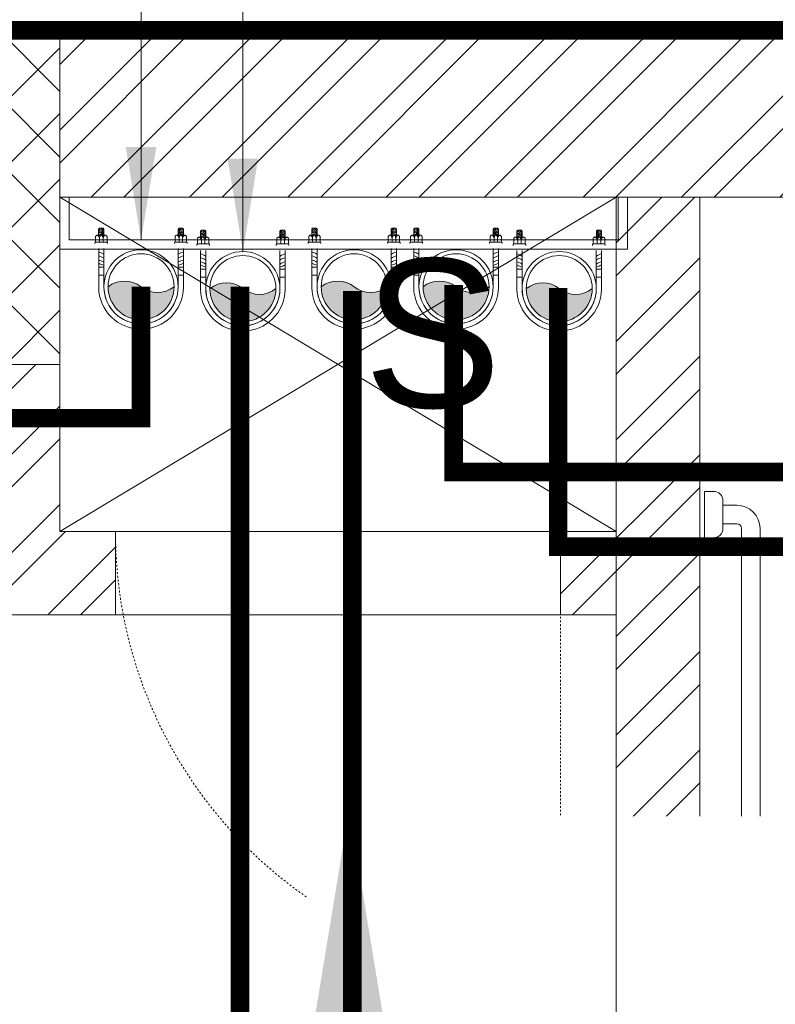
# Model space of a CAD drawing. Header units: inches. Extents: x 105152 to 158499, y 12149 to 30915.
# Tile 300 of 339: x 123920 to 123961, y 29441 to 29494. Entities that reach past the tile are written whole.
import ezdxf

# ---------------------------------------------------------------- set-up
doc = ezdxf.new("R2010")
doc.units = ezdxf.units.IN
doc.header["$MEASUREMENT"] = 0
doc.linetypes.add('HIDDEN', pattern=[0.375, 0.25, -0.125])
for name, color, linetype, lineweight in [('0-PIPE SUPPORT', 7, 'Continuous', 0), ('FLOOR RAISE', 4, 'Continuous', 5), ('PP- 75DIA Soil Waste Sewer pipe', 90, 'Continuous', 9), ('PP-Soil Pipe', 1, 'Continuous', 25), ('PP-SPRINKLER PIPE', 1, 'Continuous', 0), ('PP-TEXT', 7, 'Continuous', 40), ('PP-Waste Pipe', 3, 'Continuous', 25), ('SH - ANGLE SUPPORT', 7, 'Continuous', 30), ('SWP', 1, 'Continuous', 15)]:
    doc.layers.add(name, color=color, linetype=linetype, lineweight=lineweight)
doc.layers.add('PD_025_TEXT', color=61, linetype='Continuous')
doc.layers.add('WWP', color=92, linetype='Continuous')
doc.layers.add('PD_BASE', color=8, linetype='Continuous', transparency=0.5)
doc.styles.get("Standard").update_dxf_attribs({"font": 'arial.ttf', "height": 6})
doc.styles.add('style1', font='arial.ttf', dxfattribs={"height": 500})
doc.styles.add('TIMES NEW ROMAN', font='times.ttf')
doc.dimstyles.new('ISO-10', dxfattribs={"dimtxt": 6, "dimasz": 0.5, "dimexe": 1.25, "dimexo": 0.625, "dimtad": 1, "dimtoh": 1, "dimdec": 1, "dimlunit": 4, "dimtxsty": 'Standard', "dimblk": 'ARCHTICK', "dimcen": 2.5, "dimclrt": 3, "dimadec": 0, "dimazin": 0, "dimtfac": 1, "dimtdec": 1, "dimtmove": 1, "dimatfit": 3, "dimfxl": 1, "dimarcsym": 0})
doc.dimstyles.new('PP-DIM', dxfattribs={"dimtxt": 4, "dimasz": 1, "dimexe": 1, "dimexo": 1, "dimgap": 0.09, "dimtad": 0, "dimdec": 0, "dimzin": 0, "dimdsep": 46, "dimlunit": 4, "dimtxsty": 'TIMES NEW ROMAN', "dimblk": 'ARCHTICK', "dimcen": 0.09, "dimdle": 1, "dimclrd": 256, "dimclre": 256, "dimclrt": 256, "dimadec": 0, "dimazin": 0, "dimtfac": 1, "dimtdec": 4, "dimtofl": 0, "dimtmove": 1, "dimatfit": 3, "dimfxl": 1, "dimtolj": 1, "dimtzin": 0, "dimlwd": -1, "dimlwe": -1, "dimarcsym": 0})

# ---------------------------------------------------------------- blocks, each defined once
blk = doc.blocks.new('A$C07EA312C')
at = {"color": 251, "lineweight": 5}
for points in [[(-7.4435665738e-06, 550.0000129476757), (-7.4435665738e-06, 500.0000129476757), (9.999992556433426, 500.0000129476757, 0.4142135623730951), (19.99999255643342, 510.0000129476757), (19.99999255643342, 540.0000129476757, 0.4142135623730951), (9.999992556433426, 550.0000129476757)], [(-7.4435665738e-06, 50.00001294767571), (-7.4435665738e-06, 1.29476757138e-05), (9.999992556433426, 1.29476757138e-05, 0.4142135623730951), (19.99999255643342, 10.00001294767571), (19.99999255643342, 40.00001294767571, 0.4142135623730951), (9.999992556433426, 50.00001294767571)]]:
    blk.add_lwpolyline(points, format="xyb", close=True, dxfattribs=at)
for points in [[(19.99999255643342, 15.00001294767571), (34.99999255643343, 15.00001294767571, 0.4142135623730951), (59.99999255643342, 40.00001294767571), (59.99999255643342, 510.0000129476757, 0.4142135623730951), (34.99999255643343, 535.0000129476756), (19.99999255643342, 535.0000129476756)], [(19.99999255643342, 35.00001294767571), (34.99999255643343, 35.00001294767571, 0.4142135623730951), (39.99999255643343, 40.00001294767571), (39.99999255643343, 510.0000129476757, 0.4142135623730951), (34.99999255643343, 515.0000129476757), (19.99999255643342, 515.0000129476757)]]:
    blk.add_lwpolyline(points, format="xyb", dxfattribs=at)
blk = doc.blocks.new('FIRST FLOOR AR PLAN')
at = {"layer": 'PD_BASE', "lineweight": 5}
h = blk.add_hatch(dxfattribs=at)
h.set_pattern_fill('ANSI37', color=256, scale=20)
h.set_pattern_definition([(45, (268611.2745016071, 47371.98950911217), (-1.767766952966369, 1.767766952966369), []), (135, (268611.2745016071, 47371.98950911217), (-1.767766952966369, -1.767766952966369), [])])
h.paths.add_polyline_path([(123922.4915017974, 21602.49848516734), (123907.4915017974, 21602.49848516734), (123907.4915017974, 21584.49848516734), (123922.4915017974, 21584.49848516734)])
h = blk.add_hatch(dxfattribs=at)
h.set_pattern_fill('ANSI32', color=256, scale=10)
h.set_pattern_definition([(45, (150297.4604135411, 39481.88530316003), (-2.651650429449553, 2.651650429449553), []), (45, (150299.2281804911, 39481.88530316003), (-2.651650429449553, 2.651650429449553), [])])
h.paths.add_polyline_path([(123758.9915017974, 21593.49848516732), (123752.9915017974, 21593.49848516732), (123752.9915017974, 21557.49848516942), (123758.9915017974, 21557.49848516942)])
h.paths.add_polyline_path([(123758.9915017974, 21557.49848516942), (123752.9915017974, 21557.49848516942), (123752.9915017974, 21521.49848516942), (123758.9915017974, 21521.49848516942)])
h.paths.add_polyline_path([(123752.9915017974, 21521.49848516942), (123752.9915017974, 21485.49848516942), (123758.9915017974, 21485.49848516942), (123758.9915017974, 21521.49848516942)])
h.paths.add_polyline_path([(123758.9915017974, 21485.49848516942), (123752.9915017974, 21485.49848516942), (123752.9915017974, 21449.49848516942), (123758.9915017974, 21449.49848516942)])
h.paths.add_polyline_path([(123758.9915017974, 21449.49848516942), (123752.9915017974, 21449.49848516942), (123752.9915017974, 21413.49848516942), (123758.9915017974, 21413.49848516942)])
h.paths.add_polyline_path([(123758.9915017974, 21413.49848516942), (123752.9915017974, 21413.49848516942), (123752.9915017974, 21377.49848516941), (123758.9915017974, 21377.49848516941)])
h.paths.add_polyline_path([(124037.9915017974, 21593.49848516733), (124028.9915017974, 21593.49848516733), (124028.9915017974, 21503.99848516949), (124024.4915017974, 21503.99848516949), (124024.4915017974, 21499.49848516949), (124028.9915017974, 21499.49848516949), (124028.9915017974, 21489.49848516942), (124037.9915017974, 21489.49848516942)])
h.paths.add_polyline_path([(123956.9915017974, 21593.49848516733), (123952.4915017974, 21593.49848516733), (123952.4915017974, 21503.99848516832), (123947.9915017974, 21503.99848516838), (123947.9915017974, 21499.49848516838), (123982.4915017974, 21499.49848516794), (123982.4915017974, 21503.99848516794), (123956.9915017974, 21503.99848516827)])
h.paths.add_polyline_path([(123952.4915017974, 21575.49848516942), (123949.4915017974, 21575.49848516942), (123949.4915017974, 21570.99848516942), (123952.4915017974, 21570.99848516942)], flags=17)
h.paths.add_polyline_path([(123925.4915017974, 21575.49848516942), (123922.4915017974, 21575.49848516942), (123922.4915017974, 21584.49848516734), (123917.9915017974, 21584.49848516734), (123917.9915017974, 21575.49848516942), (123907.4915017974, 21575.49848516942), (123907.4915017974, 21570.99848516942), (123925.4915017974, 21570.99848516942)])
h.paths.add_polyline_path([(123871.4915017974, 21593.49848516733), (123866.9915017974, 21593.49848516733), (123866.9915017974, 21577.49848516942), (123866.9915017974, 21570.99848516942), (123871.4915017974, 21570.99848516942), (123871.4915017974, 21575.49848516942)])
h.paths.add_polyline_path([(124162.4915017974, 21593.49848516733), (124157.9915017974, 21593.49848516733), (124157.9915017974, 21575.49848516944), (124162.4915017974, 21575.49848516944)])
for p, q in [((124283.9915017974, 21602.49848516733), (123501.7415017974, 21602.49848516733)), ((124087.4915017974, 21593.49848516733), (123922.4915017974, 21593.49848516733)), ((123956.9915017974, 21503.99848516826), (123956.9915017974, 21593.49848516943)), ((123922.4915017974, 21584.49848516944), (123922.4915017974, 21575.49848516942)), ((123922.4915017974, 21575.49848516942), (123925.4915017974, 21575.49848516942)), ((123925.4915017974, 21575.49848516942), (123925.4915017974, 21570.99848516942)), ((123949.4915017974, 21575.49848516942), (123952.4915017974, 21575.49848516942)), ((123949.4915017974, 21575.49848516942), (123949.4915017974, 21570.99848516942)), ((123907.4915017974, 21570.99848516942), (123925.4915017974, 21570.99848516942)), ((123949.4915017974, 21570.99848516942), (123952.4915017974, 21570.99848516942))]:
    blk.add_line(p, q, dxfattribs=at)
at = {"layer": 'PD_BASE', "lineweight": 5, "ltscale": 12}
for p, q in [((123922.4915017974, 21575.49848516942), (123952.4915017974, 21593.49848516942)), ((123952.4915017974, 21575.49848516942), (123922.4915017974, 21593.49848516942)), ((123949.4915017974, 21575.49848516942), (123925.4915017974, 21575.49848516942)), ((123925.4915017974, 21570.99848516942), (123949.4915017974, 21570.99848516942))]:
    blk.add_line(p, q, dxfattribs=at)
at = {"layer": 'PD_BASE', "linetype": 'HIDDEN', "lineweight": 5, "ltscale": 0.2}
blk.add_line((123949.4915017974, 21575.49848516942), (123949.4915017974, 21551.49848516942), dxfattribs=at)
at = {"layer": 'PD_BASE', "lineweight": 5}
blk.add_lwpolyline([(123922.4915017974, 21584.49848516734), (123907.4915017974, 21584.49848516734), (123907.4915017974, 21602.49848516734), (123922.4915017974, 21602.49848516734)], close=True, dxfattribs=at)
at = {"layer": 'PD_BASE', "linetype": 'HIDDEN', "lineweight": 5, "ltscale": 0.2}
blk.add_arc((123949.4915017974, 21575.49848516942), 24, 180, 270, dxfattribs=at)
at = {"layer": 'PD_BASE', "ltscale": 12, "xscale": 0.05, "yscale": 0.05, "zscale": 0.05}
blk.add_blockref('A$C07EA312C', (123957.2417156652, 21550.15449096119), dxfattribs=at)
at = {"layer": 'PD_BASE', "insert": (123878.3438925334, 21590.17698285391), "char_height": 8, "width": 128.4952190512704, "attachment_point": 1, "style": 'style1'}
blk.add_mtext('\\pxqc;S', dxfattribs=at)
at = {"layer": 'PD_BASE', "insert": (123937.837685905, 21558.14780892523), "char_height": 4, "width": 128.4952190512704, "attachment_point": 1, "style": 'style1', "bg_fill": 2}
blk.add_mtext('\\pxqc;H. TOILET\\P6\' X 7\'5"', dxfattribs=at)
at = {"layer": 'PD_BASE', "lineweight": 5}
h = blk.add_hatch(dxfattribs=at)
h.set_pattern_fill('ANSI32', color=256, scale=10)
h.set_pattern_definition([(45, (123173.8410410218, 20768.24897553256), (-2.651650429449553, 2.651650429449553), []), (45, (123175.6088079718, 20768.24897553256), (-2.651650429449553, 2.651650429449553), [])])
h.paths.add_polyline_path([(123176.9915017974, 20810.99848516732), (123167.9915017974, 20810.99848516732), (123167.9915017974, 20729.49848516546), (123176.9915017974, 20729.49848516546)])
h.paths.add_polyline_path([(123538.4915017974, 20663.49848516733), (123368.9915017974, 20663.49848516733), (123368.9915017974, 20654.49848516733), (123538.4915017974, 20654.49848516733)])
h.paths.add_polyline_path([(123722.9915017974, 20663.49848516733), (123553.4915017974, 20663.49848516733), (123553.4915017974, 20654.49848516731), (123722.9915017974, 20654.49848516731)])
h.paths.add_polyline_path([(123176.9915017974, 21527.49848516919), (123167.9915017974, 21527.49848516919), (123167.9915017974, 21445.99848516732), (123176.9915017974, 21445.99848516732)])
h.paths.add_polyline_path([(123176.9915017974, 21430.99848516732), (123167.9915017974, 21430.99848516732), (123167.9915017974, 21290.99848516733), (123176.9915017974, 21290.99848516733)])
h.paths.add_polyline_path([(123176.9915017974, 21275.99848516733), (123167.9915017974, 21275.99848516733), (123167.9915017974, 21135.99848516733), (123176.9915017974, 21135.99848516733)])
h.paths.add_polyline_path([(123176.9915017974, 21120.99848516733), (123167.9915017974, 21120.99848516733), (123167.9915017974, 20980.99848516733), (123176.9915017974, 20980.99848516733)])
h.paths.add_polyline_path([(123176.9915017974, 20965.99848516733), (123167.9915017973, 20965.99848516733), (123167.9915017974, 20825.99848516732), (123176.9915017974, 20825.99848516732)])
h.paths.add_polyline_path([(124268.9915017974, 21602.49848516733), (124102.4915017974, 21602.49848516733), (124102.4915017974, 21593.49848516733), (124268.9915017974, 21593.49848516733)])
h.paths.add_polyline_path([(124087.4915017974, 21602.49848516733), (123922.4915017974, 21602.49848516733), (123922.4915017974, 21593.49848516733), (124087.4915017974, 21593.49848516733)])
h.paths.add_polyline_path([(123907.4915017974, 21602.49848516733), (123737.9915017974, 21602.49848516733), (123737.9915017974, 21593.49848516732), (123907.4915017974, 21593.49848516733)])
h.paths.add_polyline_path([(123722.9915017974, 21602.49848516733), (123553.4915017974, 21602.49848516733), (123553.4915017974, 21593.49848516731), (123722.9915017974, 21593.49848516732)])
h.paths.add_polyline_path([(123353.9915017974, 21602.49848516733), (123242.9915017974, 21602.49848516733), (123242.9915017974, 21593.4984851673), (123353.9915017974, 21593.49848516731)])
h.paths.add_polyline_path([(123227.9915017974, 21602.49848516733), (123167.9915017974, 21602.49848516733), (123167.9915017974, 21542.49848516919), (123176.9915017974, 21542.49848516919), (123176.9915017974, 21593.4984851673), (123227.9915017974, 21593.4984851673)])
h.paths.add_polyline_path([(123176.9915017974, 20714.49848516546), (123167.9915017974, 20714.49848516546), (123167.9915017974, 20654.49848516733), (123227.9915017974, 20654.49848516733), (123227.9915017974, 20663.49848516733), (123176.9915017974, 20663.49848516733)])
h.paths.add_polyline_path([(123353.9915017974, 20663.49848516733), (123242.9915017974, 20663.49848516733), (123242.9915017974, 20654.49848516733), (123353.9915017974, 20654.49848516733)])
h.paths.add_polyline_path([(123762.7415017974, 20663.49848516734), (123737.9915017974, 20663.49848516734), (123737.9915017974, 20654.49848516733), (123762.7415017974, 20654.49848516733)])
h.paths.add_polyline_path([(123907.4915017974, 20663.49848516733), (123882.7415017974, 20663.49848516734), (123882.7415017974, 20654.49848516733), (123907.4915017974, 20654.49848516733)])
h.paths.add_polyline_path([(123944.9915017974, 20663.49848516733), (123922.4915017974, 20663.49848516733), (123922.4915017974, 20654.49848516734), (123944.9915017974, 20654.49848516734)])
h.paths.add_polyline_path([(124087.4915017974, 20663.49848516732), (124064.9915017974, 20663.49848516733), (124064.9915017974, 20654.49848516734), (124087.4915017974, 20654.49848516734)])
h.paths.add_polyline_path([(124124.9915017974, 20663.49848516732), (124102.4915017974, 20663.49848516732), (124102.4915017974, 20654.49848516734), (124124.9915017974, 20654.49848516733)])
h.paths.add_polyline_path([(124268.9915017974, 20663.49848516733), (124244.9915017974, 20663.49848516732), (124244.9915017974, 20654.49848516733), (124268.9915017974, 20654.49848516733)])
h.paths.add_polyline_path([(124283.9915017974, 20672.49848516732), (124274.9915017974, 20672.49848516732)])
h.paths.add_polyline_path([(124283.9915017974, 20810.99848516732), (124274.9915017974, 20810.99848516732), (124274.9915017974, 20672.49848516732), (124283.9915017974, 20672.49848516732)])
h.paths.add_polyline_path([(124283.9915017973, 20965.99848516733), (124274.9915017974, 20965.99848516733), (124274.9915017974, 20825.99848516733), (124283.9915017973, 20825.99848516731)])
h.paths.add_polyline_path([(124283.9915017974, 21275.99848516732), (124274.9915017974, 21275.99848516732), (124274.9915017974, 20980.99848516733), (124283.9915017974, 20980.99848516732)])
h.paths.add_polyline_path([(124283.9915017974, 21584.49848516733), (124274.9915017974, 21584.49848516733), (124274.9915017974, 21445.99848516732), (124283.9915017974, 21445.99848516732)])
h.paths.add_polyline_path([(124265.9915017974, 21442.99848516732), (124160.9915017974, 21442.99848516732), (124160.9915017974, 21433.99848516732), (124265.9915017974, 21433.99848516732)])
h.paths.add_polyline_path([(124160.9915017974, 21430.99848516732), (124151.9915017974, 21430.99848516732), (124151.9915017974, 21352.99848516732), (124160.9915017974, 21352.99848516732)])
h.paths.add_polyline_path([(124151.9915017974, 21442.99848516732), (124079.9915017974, 21442.99848516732), (124079.9915017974, 21433.99848516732), (124151.9915017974, 21433.99848516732)])
h.paths.add_polyline_path([(124079.9915017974, 21430.99848516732), (124070.9915017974, 21430.99848516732), (124070.9915017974, 21352.99848516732), (124079.9915017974, 21352.99848516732)])
h.paths.add_polyline_path([(124070.9915017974, 21442.99848516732), (123989.9915017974, 21442.99848516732), (123989.9915017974, 21340.99848516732), (124016.9915017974, 21340.99848516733), (124016.9915017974, 21349.99848516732), (123998.9915017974, 21349.99848516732), (123998.9915017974, 21433.99848516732), (124070.9915017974, 21433.99848516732)])
h.paths.add_polyline_path([(124070.9915017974, 21349.99848516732), (124052.9915017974, 21349.99848516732), (124052.9915017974, 21340.99848516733), (124070.9915017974, 21340.99848516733)], flags=17)
h.paths.add_polyline_path([(124097.9915017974, 21349.99848516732), (124079.9915017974, 21349.99848516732), (124079.9915017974, 21340.99848516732), (124097.9915017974, 21340.99848516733)])
h.paths.add_polyline_path([(124151.9915017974, 21349.99848516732), (124133.9915017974, 21349.99848516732), (124133.9915017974, 21340.99848516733), (124151.9915017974, 21340.99848516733)])
h.paths.add_polyline_path([(124160.9915017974, 21340.99848516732), (124151.9915017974, 21340.99848516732), (124151.9915017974, 21277.99848516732), (124160.9915017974, 21277.99848516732)])
h.paths.add_polyline_path([(124283.9915017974, 21291.99848516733), (124274.9915017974, 21291.99848516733), (124274.9915017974, 21290.99848516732), (124283.9915017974, 21290.99848516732)])
h.paths.add_polyline_path([(124283.9915017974, 21430.99848516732), (124274.9915017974, 21430.99848516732), (124274.9915017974, 21411.99848516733), (124283.9915017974, 21411.99848516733)])
h.paths.add_polyline_path([(123405.7415017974, 21593.49848516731), (123405.7415017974, 21602.49848516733), (123368.9915017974, 21602.49848516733), (123368.9915017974, 21593.49848516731)])
h.paths.add_polyline_path([(123501.7415017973, 21602.49848516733), (123501.7415017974, 21593.49848516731), (123538.4915017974, 21593.49848516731), (123538.4915017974, 21602.49848516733)])
blk.add_lwpolyline([(123947.9915017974, 21503.99848516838), (123952.4915017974, 21503.99848516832), (123952.4915017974, 21593.49848516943)], dxfattribs=at)
blk = doc.blocks.new('*X420')
at = {"color": 251, "lineweight": 5}
for p, q in [((113.6040440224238, 341.4692042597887), (113.7240518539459, 341.5892120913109)), ((113.7279130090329, 341.4162965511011), (114.3176786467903, 342.0060621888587)), ((113.8423566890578, 341.3539635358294), (114.318169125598, 341.8297759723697)), ((113.9481308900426, 341.2829610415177), (114.3186596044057, 341.6534897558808)), ((114.0456951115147, 341.2037485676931), (114.3191500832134, 341.4772035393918)), ((114.1352787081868, 341.1165554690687), (114.3196405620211, 341.3009173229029)), ((114.2169109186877, 341.0214109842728), (114.3201310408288, 341.1246311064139)), ((114.2904245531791, 340.9181479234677), (114.3206215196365, 340.948344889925))]:
    blk.add_line(p, q, dxfattribs=at)
blk = doc.blocks.new('SWP P-PP')
at = {"layer": 'PP-Soil Pipe', "lineweight": 5}
h = blk.add_hatch(color=256, dxfattribs=at)
edge = h.paths.add_edge_path()
edge.add_ellipse((-22.87960062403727, 31.74258206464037), major_axis=(-27.66840433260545, 27.66815936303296), ratio=1, start_angle=96.33861705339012, end_angle=173.6613829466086, ccw=False)
edge.add_ellipse((1.564979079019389, 1.188856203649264), major_axis=(34.56951182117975, 34.56981789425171), ratio=0.9999999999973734, start_angle=-45.000000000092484, end_angle=134.9999999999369, ccw=False)
edge.add_ellipse((26.00955878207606, -29.36486965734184), major_axis=(27.66815936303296, 27.66840433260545), ratio=1, start_angle=6.338617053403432, end_angle=83.6613829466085)
for radius in [55.00000000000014, 48.88888888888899]:
    blk.add_circle((1.564979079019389, 1.188856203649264), radius, dxfattribs=at)
for centre, start, end in [((-22.87960062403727, 31.74258206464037), 231.3388706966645, 308.6616365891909), ((26.00955878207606, -29.36486965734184), 51.33887069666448, 128.6616365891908)]:
    blk.add_arc(centre, 39.12885943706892, start, end, dxfattribs=at)
at = {"layer": 'SH - ANGLE SUPPORT', "lineweight": 5}
for p, q in [((-61.25851987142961, 2.314968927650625), (-61.25851986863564, -55.54048811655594)), ((-53.43502092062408, 0.462244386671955), (-53.43502092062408, -55.54048811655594)), ((56.56497907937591, 0.462244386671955), (56.56497907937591, -55.54048811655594)), ((64.3884780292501, 2.314968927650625), (64.3884780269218, -55.54048811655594)), ((-61.25851986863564, -15.98816442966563), (-53.43502092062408, -15.98816442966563)), ((-61.25851987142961, -15.98816442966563), (-53.43502092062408, -15.98816442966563)), ((-53.19986994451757, -27.75103043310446), (-61.02336889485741, -27.75103043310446)), ((-53.19986994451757, -27.75103043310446), (-61.02336889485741, -27.75103043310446)), ((56.32982810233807, -27.75103043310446), (64.15332705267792, -27.75103043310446)), ((64.3884780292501, -15.98816442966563), (56.56497907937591, -15.98816442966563)), ((-66.72677007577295, -62.75131269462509), (-66.72677007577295, -64.22899475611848)), ((-66.72677007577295, -64.22899475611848), (-65.92763498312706, -65.02812985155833)), ((-48.76590580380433, -65.02812985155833), (-65.92763498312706, -65.02812985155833)), ((-65.81604321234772, -65.14749968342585), (-65.81604321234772, -73.52145842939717)), ((-59.98194014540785, -65.02812985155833), (-59.98194014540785, -71.63386296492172)), ((-54.71939192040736, -71.6480377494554), (-54.71939192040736, -65.02812985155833)), ((-47.96677071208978, -64.22899475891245), (-48.88527563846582, -65.14749968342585)), ((-48.88527563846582, -65.14749968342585), (-48.88527563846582, -73.52145842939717)), ((-47.96677071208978, -62.75131269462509), (-47.96677071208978, -64.22899475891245)), ((51.10234789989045, -62.75131269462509), (51.10234789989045, -64.22899475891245)), ((51.10234789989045, -64.22899475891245), (52.02085282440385, -65.14749968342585)), ((51.90148299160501, -65.02812985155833), (69.06321216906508, -65.02812985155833)), ((52.02085282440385, -65.14749968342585), (52.02085282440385, -73.52145842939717)), ((57.85496910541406, -71.6480377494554), (57.85496910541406, -65.02812985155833)), ((63.11751733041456, -65.02812985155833), (63.11751733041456, -71.63386296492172)), ((68.95162040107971, -65.14749968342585), (68.95162040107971, -73.52145842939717)), ((69.86234726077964, -64.22899475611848), (69.06321216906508, -65.02812985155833)), ((69.86234726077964, -62.75131269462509), (69.86234726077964, -64.22899475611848)), ((-65.81604321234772, -73.52145842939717), (-63.99458948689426, -75.34291215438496)), ((-50.70672936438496, -75.34291215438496), (-63.99458948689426, -75.34291215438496)), ((-61.26328398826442, -84.2329390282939), (-59.97673874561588, -85.51948427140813)), ((-61.26240889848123, -84.23381411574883), (-61.26240889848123, -75.34291215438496)), ((-54.72545519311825, -85.51948427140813), (-59.97673874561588, -85.51948427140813)), ((-53.43890995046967, -84.2329390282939), (-54.72545519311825, -85.51948427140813)), ((-53.43890995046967, -84.2329390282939), (-53.43890995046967, -75.34291215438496)), ((-48.88527563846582, -73.52145842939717), (-50.70672936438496, -75.34291215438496)), ((52.02085282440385, -73.52145842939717), (53.84230654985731, -75.34291215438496)), ((53.84230654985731, -75.34291215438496), (67.13016667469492, -75.34291215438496)), ((56.5744871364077, -84.2329390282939), (56.5744871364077, -75.34291215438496)), ((56.5744871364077, -84.2329390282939), (57.86103238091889, -85.51948427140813)), ((57.86103238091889, -85.51948427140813), (63.11231593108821, -85.51948427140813)), ((64.39886117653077, -84.2329390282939), (63.11231593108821, -85.51948427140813)), ((64.39798608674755, -84.23381411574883), (64.39798608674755, -75.34291215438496)), ((68.95162040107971, -73.52145842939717), (67.13016667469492, -75.34291215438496))]:
    blk.add_line(p, q, dxfattribs=at)
at = {"layer": 'SH - ANGLE SUPPORT', "lineweight": 5, "ltscale": 30}
for centre, radius, start, end in [((1.564979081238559, 1.178579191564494), 62.83377596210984, 1.036287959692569, 178.9637120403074), ((1.564979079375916, 1.179879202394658), 55.00897699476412, 359.1086964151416, 181.0351236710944)]:
    blk.add_arc(centre, radius, start, end, dxfattribs=at)
at = {"layer": 'SH - ANGLE SUPPORT', "lineweight": 5, "extrusion": (0, 0, -1)}
for centre, major_axis, ratio, start_param, end_param in [((-64.7061275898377, -19.77435612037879), (13.44648858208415, -13.44648858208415), 0.9999999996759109, 0.1632660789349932, 0.6092701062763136), ((-64.7061275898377, -19.77435612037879), (13.44648858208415, -13.44648858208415), 0.9999999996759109, 0.1632660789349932, 0.6092701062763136), ((-64.7061275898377, -25.84094727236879), (13.44648858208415, -13.44648858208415), 0.9999999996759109, 0.1632660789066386, 0.6092701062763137), ((-64.7061275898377, -25.84094727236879), (13.44648858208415, -13.44648858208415), 0.9999999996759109, 0.1632660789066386, 0.6092701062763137), ((-48.06125169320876, -56.20658481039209), (18.29485241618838, -18.29485241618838), 0.999999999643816, 3.391710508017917, 3.722963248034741), ((-48.0612516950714, -56.20658481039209), (18.29485241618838, -18.29485241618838), 0.999999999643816, 3.391710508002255, 3.722963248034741), ((-40.03582559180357, -54.1756650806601), (16.48738713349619, -16.48738713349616), 0.9999995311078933, 3.304858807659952, 3.314800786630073), ((-40.03582559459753, -54.1756650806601), (16.48738713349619, -16.48738713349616), 0.9999995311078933, 3.304858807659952, 3.314800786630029), ((-40.03582559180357, -60.24225623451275), (16.48739554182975, 16.48739554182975), 0.9999995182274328, 4.87565498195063, 4.885596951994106), ((-40.03582559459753, -60.24225623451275), (16.48739554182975, 16.48739554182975), 0.9999995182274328, 4.875654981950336, 4.88559695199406), ((-64.7061275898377, -31.50309138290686), (13.44648858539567, 13.44648858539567), 0.9999999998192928, 1.734062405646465, 2.180066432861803), ((-64.7061275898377, -31.50309138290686), (13.44648858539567, 13.44648858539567), 0.9999999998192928, 1.734062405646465, 2.180066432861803), ((-40.03582559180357, -65.90440034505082), (16.48739554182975, 16.48739554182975), 0.9999995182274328, 4.875654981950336, 4.88559695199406), ((-40.03582559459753, -65.90440034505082), (16.48739554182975, 16.48739554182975), 0.9999995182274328, 4.87565498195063, 4.885596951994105), ((51.75956977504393, -69.86974857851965), (4.489777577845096, 4.489777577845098), 0.9999999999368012, 1.061026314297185, 1.819612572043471), ((63.97924720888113, -69.86974857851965), (4.489777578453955, -4.489777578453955), 0.9999999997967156, 1.317026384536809, 2.080566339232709), ((57.7087204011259, -70.90691455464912), (3.848429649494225, -3.848429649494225), 0.9999999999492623, 5.625068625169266, 6.450630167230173), ((69.2170341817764, -69.86974857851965), (4.489777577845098, -4.489777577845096), 0.9999999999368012, 1.321980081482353, 2.080566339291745), ((66.8522967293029, -73.489501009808), (7.828391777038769, 7.828391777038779), 0.9999999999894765, 2.954778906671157, 3.56259779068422), ((66.29860219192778, -73.57488827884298), (8.824913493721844, -8.824913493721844), 0.9999999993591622, 1.329768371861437, 1.678717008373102), ((65.72878475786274, -74.52523111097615), (8.82491349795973, -8.82491349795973), 0.9999999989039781, 1.329768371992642, 1.608853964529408), ((67.01802235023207, -71.11359968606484), (7.760183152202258, 7.760183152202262), 0.9999999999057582, 2.957247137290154, 3.531377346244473), ((67.06314304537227, -72.21547304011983), (6.108349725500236, 6.108349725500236), 0.999999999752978, 3.071035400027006, 3.556541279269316), ((58.1458060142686, -90.99256553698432), (4.170697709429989, -4.170697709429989), 0.9999999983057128, 4.117982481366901, 4.309006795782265), ((59.00581642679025, -86.54325678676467), (1.72358632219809, 1.72358632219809), 0.9999999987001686, 5.845023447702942, 6.635131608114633), ((59.55130120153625, -87.17396204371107), (3.295890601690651, -3.295890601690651), 0.9999999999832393, 4.157022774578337, 5.034816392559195), ((69.28846732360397, -66.25728345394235), (8.824913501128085, -8.824913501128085), 0.9999999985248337, 1.329768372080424, 1.540798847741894), ((59.74958264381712, -84.68917930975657), (3.286230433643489, 3.286230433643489), 0.9999999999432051, 5.728383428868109, 6.607487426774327), ((60.28094093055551, -84.53026136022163), (4.170697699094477, 4.170697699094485), 0.9999999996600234, 5.688778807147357, 6.270402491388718), ((61.7054885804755, -82.72461787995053), (4.170697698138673, 4.170697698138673), 0.9999999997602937, 5.688778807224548, 5.971833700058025)]:
    blk.add_ellipse(centre, major_axis=major_axis, ratio=ratio, start_param=start_param, end_param=end_param, dxfattribs=at)
at = {"layer": 'SH - ANGLE SUPPORT', "lineweight": 5}
for centre, major_axis, ratio, start_param, end_param in [((51.19120985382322, -56.20658481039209), (-18.29485241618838, -18.29485241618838), 0.999999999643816, 3.391710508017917, 3.722963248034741), ((43.16578375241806, -54.1756650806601), (-16.48738713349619, -16.48738713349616), 0.9999995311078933, 3.304858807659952, 3.314800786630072), ((43.16578375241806, -60.24225623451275), (-16.48739554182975, 16.48739554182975), 0.9999995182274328, 4.875654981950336, 4.885596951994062), ((67.83608574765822, -19.77435612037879), (-13.44648858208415, -13.44648858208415), 0.9999999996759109, 0.1632660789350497, 0.6092701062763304), ((67.83608574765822, -25.84094727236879), (-13.44648858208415, -13.44648858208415), 0.9999999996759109, 0.1632660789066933, 0.6092701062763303), ((43.16578375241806, -65.90440034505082), (-16.48739554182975, 16.48739554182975), 0.9999995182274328, 4.875654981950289, 4.885596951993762), ((67.83608574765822, -31.50309138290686), (-13.44648858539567, 13.44648858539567), 0.9999999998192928, 1.734062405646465, 2.180066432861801), ((-66.08145699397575, -69.86974857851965), (-4.489777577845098, -4.489777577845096), 0.9999999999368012, 1.321980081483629, 2.080566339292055), ((-54.57314321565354, -70.90691455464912), (-3.848429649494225, -3.848429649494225), 0.9999999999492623, 5.625068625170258, 6.450630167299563), ((-60.84367002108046, -69.86974857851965), (-4.489777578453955, -4.489777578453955), 0.9999999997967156, 1.317026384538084, 2.08056633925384), ((-48.62399258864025, -69.86974857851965), (-4.489777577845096, 4.489777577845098), 0.9999999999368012, 1.061026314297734, 1.819612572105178), ((-58.56991139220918, -82.72461787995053), (-4.170697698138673, 4.170697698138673), 0.9999999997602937, 5.688778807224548, 5.971833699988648), ((-57.14536374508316, -84.53026136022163), (-4.170697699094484, 4.170697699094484), 0.9999999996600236, 5.688778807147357, 6.27040249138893), ((-56.61400545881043, -84.68917930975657), (-3.286230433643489, 3.286230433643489), 0.9999999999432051, 5.728383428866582, 6.607487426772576), ((-56.41572401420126, -87.17396204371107), (-3.295890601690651, -3.295890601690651), 0.9999999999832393, 4.157022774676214, 5.034816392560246), ((-66.15289013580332, -66.25728345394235), (-8.824913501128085, -8.824913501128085), 0.9999999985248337, 1.329768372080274, 1.540798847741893), ((-63.92756585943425, -72.21547304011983), (-6.108349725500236, 6.108349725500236), 0.999999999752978, 3.071035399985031, 3.556541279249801), ((-55.87023923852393, -86.54325678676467), (-1.72358632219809, 1.72358632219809), 0.9999999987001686, 5.845023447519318, 6.635131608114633), ((-63.8824451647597, -71.11359968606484), (-7.760183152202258, 7.760183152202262), 0.9999999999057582, 2.957247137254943, 3.531377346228), ((-63.71671954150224, -73.489501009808), (-7.828391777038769, 7.828391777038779), 0.9999999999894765, 2.954778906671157, 3.562597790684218), ((-55.01022882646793, -90.99256553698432), (-4.170697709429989, -4.170697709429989), 0.9999999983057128, 4.117982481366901, 4.309006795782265), ((-63.16302500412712, -73.57488827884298), (-8.824913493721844, -8.824913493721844), 0.9999999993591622, 1.329768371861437, 1.6787170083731), ((-62.59320757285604, -74.52523111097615), (-8.82491349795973, -8.82491349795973), 0.9999999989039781, 1.329768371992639, 1.608853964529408)]:
    blk.add_ellipse(centre, major_axis=major_axis, ratio=ratio, start_param=start_param, end_param=end_param, dxfattribs=at)
at = {"layer": 'SH - ANGLE SUPPORT', "lineweight": 5, "extrusion": (0, 0, -1)}
for p, xscale, yscale, zscale, rotation in [((-1494.465519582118, 445.2324006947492), 4.553634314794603, 4.553634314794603, -4.553634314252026, 270), ((-1501.011837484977, 445.2182259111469), 4.553634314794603, 4.553634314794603, -4.553634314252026, 270), ((1497.876260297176, 445.2182259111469), -4.553634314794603, 4.553634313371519, -4.553634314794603, 89.99999999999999), ((1491.329942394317, 445.2324006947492), -4.553634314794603, 4.553634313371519, -4.553634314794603, 89.99999999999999)]:
    blk.add_blockref('*X420', p, dxfattribs=dict(at, xscale=xscale, yscale=yscale, zscale=zscale, rotation=rotation))
blk = doc.blocks.new('WWP P-PP')
at = {"layer": 'PP-Waste Pipe', "lineweight": 5}
h = blk.add_hatch(color=256, dxfattribs=at)
edge = h.paths.add_edge_path()
edge.add_ellipse((24.44457964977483, 30.55372590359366), major_axis=(27.6684042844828, 27.6681594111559), ratio=1, start_angle=186.3386170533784, end_angle=263.6613829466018)
edge.add_ellipse((-1.382432e-10, 8.73115e-11), major_axis=(-34.56951188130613, 34.5698178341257), ratio=0.9999999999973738, start_angle=225.0000000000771, end_angle=405.0000000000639)
edge.add_ellipse((-24.44457965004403, -30.55372590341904), major_axis=(-27.6681594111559, 27.6684042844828), ratio=1, start_angle=276.33861705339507, end_angle=353.66138294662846, ccw=False)
for radius in [55.00000000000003, 48.8888888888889]:
    blk.add_circle((-1.382432e-10, 8.73115e-11), radius, dxfattribs=at)
for centre, start, end in [((-24.44457965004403, -30.55372590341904), 51.33836351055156, 128.661129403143), ((24.44457964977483, 30.55372590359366), 231.3383635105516, 308.661129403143)]:
    blk.add_arc(centre, 39.12885943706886, start, end, dxfattribs=at)
at = {"layer": 'SH - ANGLE SUPPORT', "lineweight": 5}
for p, q in [((-62.82349895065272, 1.126112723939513), (-62.82349894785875, -56.72934432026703)), ((62.82349895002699, 1.126112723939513), (62.82349894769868, -56.72934432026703)), ((-54.9999999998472, -0.7266118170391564), (-54.9999999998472, -56.72934432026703)), ((55.0000000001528, -0.7266118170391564), (55.0000000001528, -56.72934432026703)), ((-62.82349894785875, -17.17702063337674), (-54.9999999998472, -17.17702063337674)), ((-62.82349895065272, -17.17702063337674), (-54.9999999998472, -17.17702063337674)), ((-54.76484902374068, -28.93988663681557), (-62.58834797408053, -28.93988663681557)), ((-54.76484902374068, -28.93988663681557), (-62.58834797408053, -28.93988663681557)), ((54.76484902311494, -28.93988663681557), (62.5883479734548, -28.93988663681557)), ((62.82349895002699, -17.17702063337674), (55.0000000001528, -17.17702063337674)), ((-68.29174915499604, -63.94016889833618), (-68.29174915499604, -65.4178509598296)), ((-68.29174915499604, -65.4178509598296), (-67.49261406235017, -66.21698605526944)), ((-50.33088488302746, -66.21698605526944), (-67.49261406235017, -66.21698605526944)), ((-67.38102229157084, -66.33635588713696), (-67.38102229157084, -74.71031463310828)), ((-61.54691922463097, -66.21698605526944), (-61.54691922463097, -72.82271916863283)), ((-56.28437099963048, -72.83689395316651), (-56.28437099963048, -66.21698605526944)), ((-49.5317497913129, -65.41785096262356), (-50.45025471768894, -66.33635588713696)), ((-50.45025471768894, -66.33635588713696), (-50.45025471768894, -74.71031463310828)), ((-49.5317497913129, -63.94016889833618), (-49.5317497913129, -65.41785096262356)), ((49.53736882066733, -63.94016889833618), (49.53736882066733, -65.41785096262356)), ((49.53736882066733, -65.41785096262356), (50.45587374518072, -66.33635588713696)), ((50.33650391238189, -66.21698605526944), (67.49823308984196, -66.21698605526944)), ((50.45587374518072, -66.33635588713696), (50.45587374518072, -74.71031463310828)), ((56.28999002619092, -72.83689395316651), (56.28999002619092, -66.21698605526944)), ((61.55253825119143, -66.21698605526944), (61.55253825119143, -72.82271916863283)), ((67.38664132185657, -66.33635588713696), (67.38664132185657, -74.71031463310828)), ((68.29736818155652, -65.4178509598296), (67.49823308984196, -66.21698605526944)), ((68.29736818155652, -63.94016889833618), (68.29736818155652, -65.4178509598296)), ((-67.38102229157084, -74.71031463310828), (-65.55956856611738, -76.53176835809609)), ((-52.27170844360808, -76.53176835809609), (-65.55956856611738, -76.53176835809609)), ((-62.82826306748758, -85.421795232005), (-61.54171782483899, -86.70834047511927)), ((-62.82738797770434, -85.42267031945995), (-62.82738797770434, -76.53176835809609)), ((-56.29043427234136, -86.70834047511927), (-61.54171782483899, -86.70834047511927)), ((-55.00388902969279, -85.421795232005), (-56.29043427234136, -86.70834047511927)), ((-55.00388902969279, -85.421795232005), (-55.00388902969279, -76.53176835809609)), ((-50.45025471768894, -74.71031463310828), (-52.27170844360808, -76.53176835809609)), ((50.45587374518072, -74.71031463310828), (52.27732747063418, -76.53176835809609)), ((52.27732747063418, -76.53176835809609), (65.5651875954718, -76.53176835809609)), ((55.00950805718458, -85.421795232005), (55.00950805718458, -76.53176835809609)), ((55.00950805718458, -85.421795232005), (56.29605330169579, -86.70834047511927)), ((56.29605330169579, -86.70834047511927), (61.54733685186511, -86.70834047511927)), ((62.83388209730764, -85.421795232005), (61.54733685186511, -86.70834047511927)), ((62.83300700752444, -85.42267031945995), (62.83300700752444, -76.53176835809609)), ((67.38664132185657, -74.71031463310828), (65.5651875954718, -76.53176835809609))]:
    blk.add_line(p, q, dxfattribs=at)
at = {"layer": 'SH - ANGLE SUPPORT', "lineweight": 5, "ltscale": 30}
for centre, radius, start, end in [((2.0154403e-09, -0.0102770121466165), 62.83377596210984, 1.036287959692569, 178.9637120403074), ((1.527951e-10, -0.0089770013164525), 55.00897699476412, 359.1086964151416, 181.0351236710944)]:
    blk.add_arc(centre, radius, start, end, dxfattribs=at)
at = {"layer": 'SH - ANGLE SUPPORT', "lineweight": 5, "extrusion": (0, 0, -1)}
for centre, major_axis, ratio, start_param, end_param in [((-66.27110666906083, -20.96321232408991), (13.44648858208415, -13.44648858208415), 0.9999999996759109, 0.1632660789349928, 0.6092701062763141), ((-66.27110666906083, -20.96321232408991), (13.44648858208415, -13.44648858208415), 0.9999999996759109, 0.1632660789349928, 0.6092701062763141), ((-66.27110666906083, -27.0298034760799), (13.44648858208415, -13.44648858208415), 0.9999999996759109, 0.1632660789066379, 0.6092701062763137), ((-66.27110666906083, -27.0298034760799), (13.44648858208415, -13.44648858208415), 0.9999999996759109, 0.1632660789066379, 0.6092701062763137), ((-49.62623077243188, -57.39544101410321), (18.29485241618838, -18.29485241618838), 0.999999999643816, 3.391710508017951, 3.722963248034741), ((-49.62623077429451, -57.39544101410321), (18.29485241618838, -18.29485241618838), 0.999999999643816, 3.391710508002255, 3.722963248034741), ((-41.6008046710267, -55.36452128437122), (16.48738713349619, -16.48738713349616), 0.9999995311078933, 3.304858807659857, 3.314800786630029), ((-41.60080467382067, -55.36452128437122), (16.48738713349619, -16.48738713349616), 0.9999995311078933, 3.304858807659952, 3.314800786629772), ((-41.6008046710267, -61.43111243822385), (16.48739554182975, 16.48739554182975), 0.9999995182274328, 4.875654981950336, 4.88559695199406), ((-41.60080467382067, -61.43111243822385), (16.48739554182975, 16.48739554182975), 0.9999995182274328, 4.875654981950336, 4.88559695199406), ((-66.27110666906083, -32.69194758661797), (13.44648858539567, 13.44648858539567), 0.9999999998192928, 1.734062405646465, 2.180066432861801), ((-66.27110666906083, -32.69194758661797), (13.44648858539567, 13.44648858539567), 0.9999999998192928, 1.734062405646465, 2.180066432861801), ((-41.6008046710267, -67.09325654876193), (16.48739554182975, 16.48739554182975), 0.9999995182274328, 4.875654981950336, 4.88559695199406), ((-41.60080467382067, -67.09325654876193), (16.48739554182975, 16.48739554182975), 0.9999995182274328, 4.875654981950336, 4.88559695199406), ((50.19459069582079, -71.05860478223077), (4.489777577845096, 4.489777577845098), 0.9999999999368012, 1.061026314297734, 1.819612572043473), ((62.41426812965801, -71.05860478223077), (4.489777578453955, -4.489777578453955), 0.9999999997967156, 1.317026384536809, 2.080566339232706), ((56.14374132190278, -72.09577075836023), (3.848429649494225, -3.848429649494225), 0.9999999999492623, 5.625068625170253, 6.450630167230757), ((67.65205510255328, -71.05860478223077), (4.489777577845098, -4.489777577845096), 0.9999999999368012, 1.321980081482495, 2.080566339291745), ((65.28731765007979, -74.67835721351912), (7.828391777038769, 7.828391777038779), 0.9999999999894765, 2.954778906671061, 3.562597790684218), ((64.73362311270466, -74.76374448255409), (8.824913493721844, -8.824913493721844), 0.9999999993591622, 1.329768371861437, 1.678717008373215), ((64.16380567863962, -75.71408731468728), (8.82491349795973, -8.82491349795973), 0.9999999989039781, 1.329768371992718, 1.608853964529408), ((65.45304327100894, -72.30245588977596), (7.760183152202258, 7.760183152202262), 0.9999999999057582, 2.957247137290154, 3.531377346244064), ((65.49816396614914, -73.40432924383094), (6.108349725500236, 6.108349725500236), 0.999999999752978, 3.071035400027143, 3.556541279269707), ((56.58082693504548, -92.18142174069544), (4.170697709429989, -4.170697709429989), 0.9999999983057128, 4.117982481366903, 4.309006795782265), ((57.44083734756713, -87.73211299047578), (1.72358632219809, 1.72358632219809), 0.9999999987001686, 5.845023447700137, 6.635131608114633), ((57.98632212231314, -88.36281824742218), (3.295890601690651, -3.295890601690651), 0.9999999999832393, 4.157022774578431, 5.034816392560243), ((67.72348824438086, -67.44613965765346), (8.824913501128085, -8.824913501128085), 0.9999999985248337, 1.329768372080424, 1.540798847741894), ((58.184603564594, -85.87803551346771), (3.286230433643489, 3.286230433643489), 0.9999999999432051, 5.728383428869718, 6.607487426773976), ((58.71596185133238, -85.71911756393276), (4.170697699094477, 4.170697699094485), 0.9999999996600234, 5.688778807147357, 6.270402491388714), ((60.14050950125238, -83.91347408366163), (4.170697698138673, 4.170697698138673), 0.9999999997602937, 5.688778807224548, 5.971833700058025)]:
    blk.add_ellipse(centre, major_axis=major_axis, ratio=ratio, start_param=start_param, end_param=end_param, dxfattribs=at)
at = {"layer": 'SH - ANGLE SUPPORT', "lineweight": 5}
for centre, major_axis, ratio, start_param, end_param in [((49.62623077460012, -57.39544101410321), (-18.29485241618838, -18.29485241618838), 0.999999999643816, 3.391710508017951, 3.722963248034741), ((41.60080467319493, -55.36452128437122), (-16.48738713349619, -16.48738713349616), 0.9999995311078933, 3.304858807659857, 3.314800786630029), ((41.60080467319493, -61.43111243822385), (-16.48739554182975, 16.48739554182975), 0.9999995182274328, 4.875654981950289, 4.885596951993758), ((66.27110666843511, -20.96321232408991), (-13.44648858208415, -13.44648858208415), 0.9999999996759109, 0.163266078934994, 0.6092701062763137), ((66.27110666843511, -27.0298034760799), (-13.44648858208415, -13.44648858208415), 0.9999999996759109, 0.1632660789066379, 0.6092701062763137), ((41.60080467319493, -67.09325654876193), (-16.48739554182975, 16.48739554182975), 0.9999995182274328, 4.875654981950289, 4.885596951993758), ((66.27110666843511, -32.69194758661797), (-13.44648858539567, 13.44648858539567), 0.9999999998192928, 1.734062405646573, 2.180066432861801), ((-67.64643607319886, -71.05860478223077), (-4.489777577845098, -4.489777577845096), 0.9999999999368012, 1.321980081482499, 2.080566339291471), ((-56.13812229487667, -72.09577075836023), (-3.848429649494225, -3.848429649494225), 0.9999999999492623, 5.625068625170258, 6.450630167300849), ((-62.40864910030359, -71.05860478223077), (-4.489777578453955, -4.489777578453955), 0.9999999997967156, 1.317026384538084, 2.080566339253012), ((-50.18897166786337, -71.05860478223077), (-4.489777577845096, 4.489777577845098), 0.9999999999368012, 1.061026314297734, 1.819612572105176), ((-60.13489047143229, -83.91347408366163), (-4.170697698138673, 4.170697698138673), 0.9999999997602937, 5.688778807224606, 5.971833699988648), ((-58.71034282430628, -85.71911756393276), (-4.170697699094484, 4.170697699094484), 0.9999999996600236, 5.688778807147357, 6.27040249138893), ((-58.17898453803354, -85.87803551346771), (-3.286230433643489, 3.286230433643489), 0.9999999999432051, 5.728383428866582, 6.607487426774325), ((-57.98070309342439, -88.36281824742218), (-3.295890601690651, -3.295890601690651), 0.9999999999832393, 4.157022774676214, 5.034816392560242), ((-67.71786921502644, -67.44613965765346), (-8.824913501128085, -8.824913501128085), 0.9999999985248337, 1.329768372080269, 1.540798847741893), ((-65.49254493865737, -73.40432924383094), (-6.108349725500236, 6.108349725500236), 0.999999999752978, 3.071035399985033, 3.556541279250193), ((-57.43521831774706, -87.73211299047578), (-1.72358632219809, 1.72358632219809), 0.9999999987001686, 5.845023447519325, 6.635131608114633), ((-65.44742424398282, -72.30245588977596), (-7.760183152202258, 7.760183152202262), 0.9999999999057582, 2.957247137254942, 3.531377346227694), ((-65.28169862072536, -74.67835721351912), (-7.828391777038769, 7.828391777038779), 0.9999999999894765, 2.954778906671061, 3.562597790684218), ((-56.57520790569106, -92.18142174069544), (-4.170697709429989, -4.170697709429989), 0.9999999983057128, 4.117982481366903, 4.309006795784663), ((-64.72800408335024, -74.76374448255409), (-8.824913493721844, -8.824913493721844), 0.9999999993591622, 1.329768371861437, 1.678717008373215), ((-64.15818665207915, -75.71408731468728), (-8.82491349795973, -8.82491349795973), 0.9999999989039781, 1.329768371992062, 1.6088539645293)]:
    blk.add_ellipse(centre, major_axis=major_axis, ratio=ratio, start_param=start_param, end_param=end_param, dxfattribs=at)
at = {"layer": 'SH - ANGLE SUPPORT', "lineweight": 5, "extrusion": (0, 0, -1)}
for p, xscale, yscale, zscale, rotation in [((-1492.900540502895, 444.0435444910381), 4.553634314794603, 4.553634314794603, -4.553634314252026, 270), ((-1499.446858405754, 444.0293697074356), 4.553634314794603, 4.553634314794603, -4.553634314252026, 270), ((1499.441239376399, 444.0293697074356), -4.553634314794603, 4.553634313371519, -4.553634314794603, 89.99999999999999), ((1492.89492147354, 444.0435444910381), -4.553634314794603, 4.553634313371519, -4.553634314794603, 89.99999999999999)]:
    blk.add_blockref('*X420', p, dxfattribs=dict(at, xscale=xscale, yscale=yscale, zscale=zscale, rotation=rotation))
blk = doc.blocks.new('_ArchTick')
at = {"color": 0, "linetype": 'ByBlock', "const_width": 0.15}
blk.add_lwpolyline([(-0.5, -0.5), (0.5, 0.5)], dxfattribs=at)
blk = doc.blocks.new('zw$4BE2')
at = {"layer": '0-PIPE SUPPORT'}
blk.add_lwpolyline([(-330.889861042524, -11.80197007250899), (-330.889861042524, -8.999999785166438), (-331.3973610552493, -8.999999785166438), (-331.3973610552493, -11.29344871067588), (-360.9924999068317, -11.29344870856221), (-360.9924999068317, -8.999999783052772), (-361.499999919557, -8.999999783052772), (-361.499999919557, -11.80197007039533)], close=True, dxfattribs=at)
at = {"layer": 'FLOOR RAISE', "const_width": 0.9999999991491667}
blk.add_lwpolyline([(-745.499999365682, 0), (0, 0), (5.820766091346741e-11, -156.4999998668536), (-17.99999998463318, -156.4999998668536), (-17.99999998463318, -159.4999998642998), (-293.9999997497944, -159.4999998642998), (-293.9999997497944, -261.4999997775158), (-382.4999996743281, -261.4999997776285), (-530.999999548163, -261.4999997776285), (-530.999999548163, -327.9999997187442), (-746.9999993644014, -327.999999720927), (-746.9999993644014, -309.9999997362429), (-745.499999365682, -309.9999997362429), (-745.499999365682, 0)], dxfattribs=at)
at = {"layer": 'PP- 75DIA Soil Waste Sewer pipe', "ltscale": 0.015}
blk.add_lwpolyline([(-340.2597786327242, -13.73303179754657, 0.9999999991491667, 0.9999999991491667, 0), (-340.2597786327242, -23.8017842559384, 0.9999999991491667, 0.9999999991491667, 0), (-29.14552351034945, -23.8017842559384, 0.9999999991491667, 0.9999999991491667, 0), (-23.02867629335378, -17.68493703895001, 0.9999999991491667, 0.9999999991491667, 0)], format="xyseb", dxfattribs=at)
at = {"layer": 'PP- 75DIA Soil Waste Sewer pipe', "ltscale": 0.015, "const_width": 0.9999999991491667}
for points in [[(-357.1164766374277, -13.82162418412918), (-357.1164766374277, -20.90158687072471), (-584.7057045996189, -20.90158687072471)], [(-345.7271538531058, -14.05470890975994), (-345.7271538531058, -233.9145592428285)]]:
    blk.add_lwpolyline(points, dxfattribs=at)
at = {"layer": 'PP-Soil Pipe', "color": 1, "ltscale": 0.015, "const_width": 0.9999999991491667}
blk.add_lwpolyline([(-351.7815823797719, -13.81423960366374), (-351.7815823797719, -198.6952288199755)], dxfattribs=at)
at = {"layer": 'PP-Soil Pipe', "color": 1, "ltscale": 0.015}
blk.add_lwpolyline([(-18.22718960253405, -27.83003020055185, 0.9999999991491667, 0.9999999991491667, 0), (-334.6323133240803, -27.83003020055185, 1, 1, 0), (-334.6323133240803, -13.87857999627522, 1, 1, 0)], format="xyseb", dxfattribs=at)
at = {"layer": 'SWP', "xscale": -0.03636363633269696, "yscale": 0.03636363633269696, "zscale": 0.03636363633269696, "rotation": 180}
for p in [(-351.6841219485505, -13.87857999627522), (-334.6323133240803, -13.87857999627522)]:
    blk.add_blockref('SWP P-PP', p, dxfattribs=at)
at = {"layer": 'WWP', "xscale": 0.03636363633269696, "yscale": 0.03636363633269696, "zscale": 0.03636363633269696, "rotation": 180}
for p in [(-357.1164766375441, -13.8216241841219), (-345.6296934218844, -13.8216241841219), (-340.1360144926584, -13.8216241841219)]:
    blk.add_blockref('WWP P-PP', p, dxfattribs=at)
at = {"layer": 'PP- 75DIA Soil Waste Sewer pipe', "ltscale": 0.015}
blk.add_leader([(-345.9051459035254, -41.97600937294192), (-345.9051459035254, -78.94092953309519)], dimstyle='ISO-10', override={"dimasz": 12, "dimgap": 0.625, "dimtad": 0}, dxfattribs=at)
at = {"layer": 'PP-TEXT', "lineweight": 70, "ltscale": 12}
for points in [[(-351.6272136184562, -11.92181113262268), (-351.6272136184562, 10.83760489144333), (-405.0608886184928, 10.83760489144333)], [(-357.1164766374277, -11.2934487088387), (-357.1164766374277, 2.592762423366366), (-405.3792511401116, 2.592762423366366)]]:
    blk.add_leader(points, dimstyle='PP-DIM', override={"dimtxt": 8.5, "dimasz": 5, "dimtad": 0, "dimdec": 1, "dimcen": 0, "dimtfac": 12, "dimtdec": 1, "dimfxl": 7, "dimfxlon": 1, "dimlwd": 18, "dimarcsym": 1}, dxfattribs=at)

msp = doc.modelspace()

# ---------------------------------------------------------------- block references
at = {"layer": 'PD_025_TEXT'}
msp.add_blockref('FIRST FLOOR AR PLAN', (0, 7890.650291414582), dxfattribs=at)

# ---------------------------------------------------------------- next in the draw order: block references
msp.add_blockref('zw$4BE2', (124283.9915017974, 29493.14877658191), dxfattribs=at)

# ---------------------------------------------------------------- next in the draw order: linework, layer by layer
at = {"layer": 'PP-SPRINKLER PIPE'}
msp.add_circle((124551.2389709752, 29172.99441664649), 1741.724416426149, dxfattribs=at)

doc.saveas('drawing.dxf')
